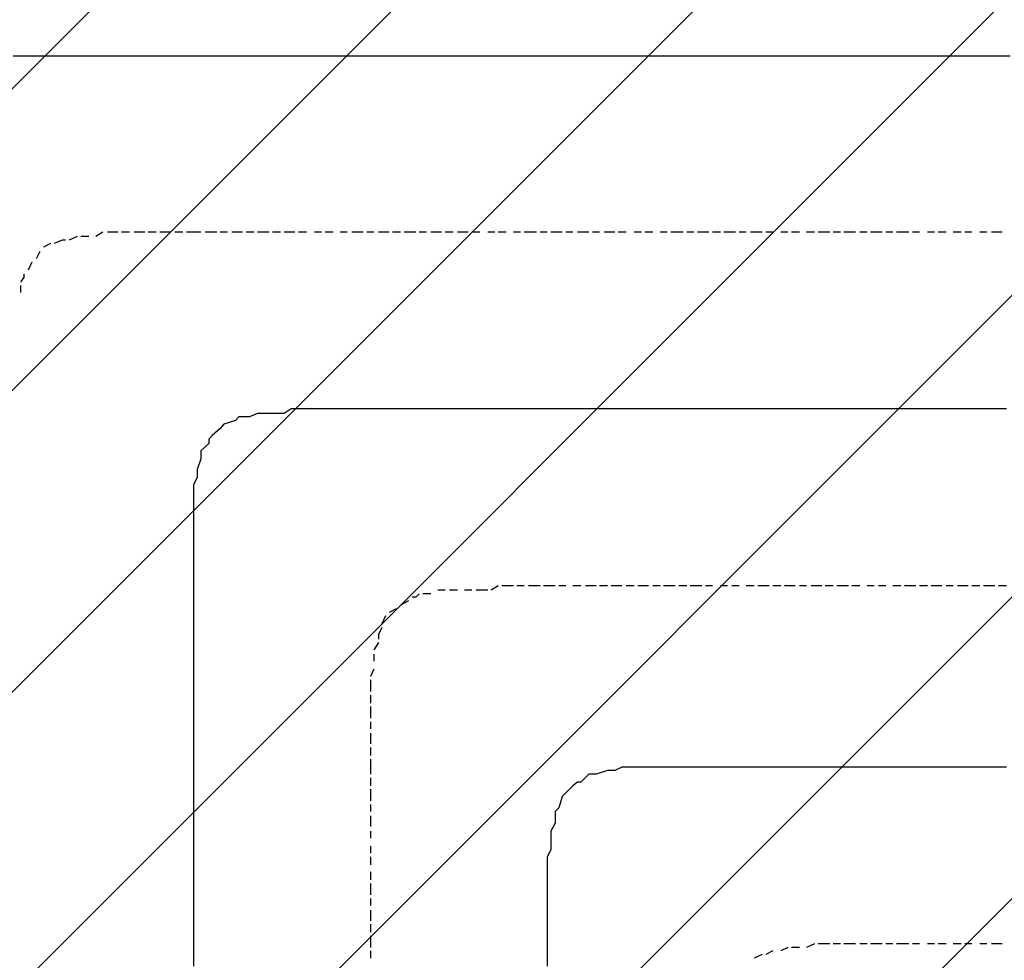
# Model space of a CAD drawing. Extents: x 997 to 109698, y 921 to 94021.
# Tile 535 of 656: x 13442 to 14550, y 54785 to 55844. Entities that reach past the tile are written whole.
import ezdxf

# ---------------------------------------------------------------- set-up
doc = ezdxf.new("R2010")
doc.units = 0
doc.header["$MEASUREMENT"] = 0
doc.layers.add('12', color=7, linetype='CONTINUOUS')
doc.layers.add('28', color=7, linetype='CONTINUOUS')

msp = doc.modelspace()

# ---------------------------------------------------------------- linework, layer by layer
at = {"layer": '12', "color": 5}
for p, q in [((13446.630503, 55802.563401), (13434.630503, 55802.563401)), ((13455.630503, 55802.563401), (13446.630503, 55802.563401)), ((13464.630503, 55802.563401), (13455.630503, 55802.563401)), ((13476.630503, 55802.563401), (13464.630503, 55802.563401)), ((13485.630503, 55802.563401), (13476.630503, 55802.563401)), ((13497.630503, 55802.563401), (13485.630503, 55802.563401)), ((13506.630503, 55802.563401), (13497.630503, 55802.563401)), ((13515.630503, 55802.563401), (13506.630503, 55802.563401)), ((13527.630503, 55802.563401), (13515.630503, 55802.563401)), ((13535.630503, 55802.563401), (13527.630503, 55802.563401)), ((13544.630503, 55802.563401), (13535.630503, 55802.563401)), ((13556.630503, 55802.563401), (13544.630503, 55802.563401)), ((13565.630503, 55802.563401), (13556.630503, 55802.563401)), ((13574.630503, 55802.563401), (13565.630503, 55802.563401)), ((13586.630503, 55802.563401), (13574.630503, 55802.563401)), ((13595.630503, 55802.563401), (13586.630503, 55802.563401)), ((13607.630503, 55802.563401), (13595.630503, 55802.563401)), ((13616.630503, 55802.563401), (13607.630503, 55802.563401)), ((13625.630503, 55802.563401), (13616.630503, 55802.563401)), ((13637.630503, 55802.563401), (13625.630503, 55802.563401)), ((13645.630503, 55802.563401), (13637.630503, 55802.563401)), ((13654.630503, 55802.563401), (13645.630503, 55802.563401)), ((13667.630503, 55802.563401), (13654.630503, 55802.563401)), ((13675.630503, 55802.563401), (13667.630503, 55802.563401)), ((13684.630503, 55802.563401), (13675.630503, 55802.563401)), ((13696.630503, 55802.563401), (13684.630503, 55802.563401)), ((13705.630503, 55802.563401), (13696.630503, 55802.563401)), ((13718.630503, 55802.563401), (13705.630503, 55802.563401)), ((13726.630503, 55802.563401), (13718.630503, 55802.563401)), ((13735.630503, 55802.563401), (13726.630503, 55802.563401)), ((13747.630503, 55802.563401), (13735.630503, 55802.563401)), ((13755.630503, 55802.563401), (13747.630503, 55802.563401)), ((13764.630503, 55802.563401), (13755.630503, 55802.563401)), ((13777.630503, 55802.563401), (13764.630503, 55802.563401)), ((13785.630503, 55802.563401), (13777.630503, 55802.563401)), ((13794.630503, 55802.563401), (13785.630503, 55802.563401)), ((13806.630503, 55802.563401), (13794.630503, 55802.563401)), ((13815.630503, 55802.563401), (13806.630503, 55802.563401)), ((13828.630503, 55802.563401), (13815.630503, 55802.563401)), ((13836.630503, 55802.563401), (13828.630503, 55802.563401)), ((13845.630503, 55802.563401), (13836.630503, 55802.563401)), ((13857.630503, 55802.563401), (13845.630503, 55802.563401)), ((13865.630503, 55802.563401), (13857.630503, 55802.563401)), ((13874.630503, 55802.563401), (13865.630503, 55802.563401)), ((13887.630503, 55802.563401), (13874.630503, 55802.563401)), ((13895.630503, 55802.563401), (13887.630503, 55802.563401)), ((13904.630503, 55802.563401), (13895.630503, 55802.563401)), ((13916.630503, 55802.563401), (13904.630503, 55802.563401)), ((13925.630503, 55802.563401), (13916.630503, 55802.563401)), ((13934.630503, 55802.563401), (13925.630503, 55802.563401)), ((13946.630503, 55802.563401), (13934.630503, 55802.563401)), ((13955.630503, 55802.563401), (13946.630503, 55802.563401)), ((13968.630503, 55802.563401), (13955.630503, 55802.563401)), ((13976.630503, 55802.563401), (13968.630503, 55802.563401)), ((13984.630503, 55802.563401), (13976.630503, 55802.563401)), ((13997.630503, 55802.563401), (13984.630503, 55802.563401)), ((14005.630503, 55802.563401), (13997.630503, 55802.563401)), ((14014.630503, 55802.563401), (14005.630503, 55802.563401)), ((14027.630503, 55802.563401), (14014.630503, 55802.563401)), ((14035.630503, 55802.563401), (14027.630503, 55802.563401)), ((14044.630503, 55802.563401), (14035.630503, 55802.563401)), ((14056.630503, 55802.563401), (14044.630503, 55802.563401)), ((14064.630503, 55802.563401), (14056.630503, 55802.563401)), ((14078.630503, 55802.563401), (14064.630503, 55802.563401)), ((14086.630503, 55802.563401), (14078.630503, 55802.563401)), ((14094.630503, 55802.563401), (14086.630503, 55802.563401)), ((14107.630503, 55802.563401), (14094.630503, 55802.563401)), ((14115.630503, 55802.563401), (14107.630503, 55802.563401)), ((14124.630503, 55802.563401), (14115.630503, 55802.563401)), ((14137.630503, 55802.563401), (14124.630503, 55802.563401)), ((14145.630503, 55802.563401), (14137.630503, 55802.563401)), ((14154.630503, 55802.563401), (14145.630503, 55802.563401)), ((14166.630503, 55802.563401), (14154.630503, 55802.563401)), ((14174.630503, 55802.563401), (14166.630503, 55802.563401)), ((14188.630503, 55802.563401), (14174.630503, 55802.563401)), ((14196.630503, 55802.563401), (14188.630503, 55802.563401)), ((14204.630503, 55802.563401), (14196.630503, 55802.563401)), ((14217.630503, 55802.563401), (14204.630503, 55802.563401)), ((14225.630503, 55802.563401), (14217.630503, 55802.563401)), ((14234.630503, 55802.563401), (14225.630503, 55802.563401)), ((14247.630503, 55802.563401), (14234.630503, 55802.563401)), ((14255.630503, 55802.563401), (14247.630503, 55802.563401)), ((14264.630503, 55802.563401), (14255.630503, 55802.563401)), ((14277.630503, 55802.563401), (14264.630503, 55802.563401)), ((14285.630503, 55802.563401), (14277.630503, 55802.563401)), ((14298.630503, 55802.563401), (14285.630503, 55802.563401)), ((14306.630503, 55802.563401), (14298.630503, 55802.563401)), ((14314.630503, 55802.563401), (14306.630503, 55802.563401)), ((14327.630503, 55802.563401), (14314.630503, 55802.563401)), ((14336.630503, 55802.563401), (14327.630503, 55802.563401)), ((14344.630503, 55802.563401), (14336.630503, 55802.563401)), ((14357.630503, 55802.563401), (14344.630503, 55802.563401)), ((14365.630503, 55802.563401), (14357.630503, 55802.563401)), ((14374.630503, 55802.563401), (14365.630503, 55802.563401)), ((14387.630503, 55802.563401), (14374.630503, 55802.563401)), ((14395.630503, 55802.563401), (14387.630503, 55802.563401)), ((14408.630503, 55802.563401), (14395.630503, 55802.563401)), ((14416.630503, 55802.563401), (14408.630503, 55802.563401)), ((14424.630503, 55802.563401), (14416.630503, 55802.563401)), ((14437.630503, 55802.563401), (14424.630503, 55802.563401)), ((14446.630503, 55802.563401), (14437.630503, 55802.563401)), ((14454.630503, 55802.563401), (14446.630503, 55802.563401)), ((14467.630503, 55802.563401), (14454.630503, 55802.563401)), ((14475.630503, 55802.563401), (14467.630503, 55802.563401)), ((14484.630503, 55802.563401), (14475.630503, 55802.563401)), ((14497.630503, 55802.563401), (14484.630503, 55802.563401)), ((14505.630503, 55802.563401), (14497.630503, 55802.563401)), ((14513.630503, 55802.563401), (14505.630503, 55802.563401)), ((14526.630503, 55802.563401), (14513.630503, 55802.563401)), ((14535.630503, 55802.563401), (14526.630503, 55802.563401)), ((14547.630503, 55802.563401), (14535.630503, 55802.563401)), ((14556.630503, 55802.563401), (14547.630503, 55802.563401)), ((13709.630503, 55400.563401), (13700.630503, 55396.563401)), ((13722.630503, 55400.563401), (13709.630503, 55400.563401)), ((13730.630503, 55400.563401), (13722.630503, 55400.563401)), ((13739.630503, 55400.563401), (13730.630503, 55400.563401)), ((13760.630503, 55405.563401), (13751.630503, 55405.563401)), ((13773.630503, 55405.563401), (13760.630503, 55405.563401)), ((13781.630503, 55405.563401), (13773.630503, 55405.563401)), ((13789.630503, 55405.563401), (13781.630503, 55405.563401)), ((13802.630503, 55405.563401), (13789.630503, 55405.563401)), ((13810.630503, 55405.563401), (13802.630503, 55405.563401)), ((13819.630503, 55405.563401), (13810.630503, 55405.563401)), ((13832.630503, 55405.563401), (13819.630503, 55405.563401)), ((13836.630503, 55405.563401), (13832.630503, 55405.563401)), ((13840.630503, 55405.563401), (13836.630503, 55405.563401)), ((13849.630503, 55405.563401), (13840.630503, 55405.563401)), ((13861.630503, 55405.563401), (13849.630503, 55405.563401)), ((13870.630503, 55405.563401), (13861.630503, 55405.563401)), ((13883.630503, 55405.563401), (13870.630503, 55405.563401)), ((13891.630503, 55405.563401), (13883.630503, 55405.563401)), ((13899.630503, 55405.563401), (13891.630503, 55405.563401)), ((13912.630503, 55405.563401), (13899.630503, 55405.563401)), ((13920.630503, 55405.563401), (13912.630503, 55405.563401)), ((13929.630503, 55405.563401), (13920.630503, 55405.563401)), ((13942.630503, 55405.563401), (13929.630503, 55405.563401)), ((13950.630503, 55405.563401), (13942.630503, 55405.563401)), ((13959.630503, 55405.563401), (13950.630503, 55405.563401)), ((13972.630503, 55405.563401), (13959.630503, 55405.563401)), ((13980.630503, 55405.563401), (13972.630503, 55405.563401)), ((13989.630503, 55405.563401), (13980.630503, 55405.563401)), ((14001.630503, 55405.563401), (13989.630503, 55405.563401)), ((14009.630503, 55405.563401), (14001.630503, 55405.563401)), ((14023.630503, 55405.563401), (14009.630503, 55405.563401)), ((14031.630503, 55405.563401), (14023.630503, 55405.563401)), ((14039.630503, 55405.563401), (14031.630503, 55405.563401)), ((14052.630503, 55405.563401), (14039.630503, 55405.563401)), ((14060.630503, 55405.563401), (14052.630503, 55405.563401)), ((14069.630503, 55405.563401), (14060.630503, 55405.563401)), ((14082.630503, 55405.563401), (14069.630503, 55405.563401)), ((14090.630503, 55405.563401), (14082.630503, 55405.563401)), ((14099.630503, 55405.563401), (14090.630503, 55405.563401)), ((14111.630503, 55405.563401), (14099.630503, 55405.563401)), ((14119.630503, 55405.563401), (14111.630503, 55405.563401)), ((14133.630503, 55405.563401), (14119.630503, 55405.563401)), ((14141.630503, 55405.563401), (14133.630503, 55405.563401)), ((14149.630503, 55405.563401), (14141.630503, 55405.563401)), ((14162.630503, 55405.563401), (14149.630503, 55405.563401)), ((14170.630503, 55405.563401), (14162.630503, 55405.563401)), ((14179.630503, 55405.563401), (14170.630503, 55405.563401)), ((14192.630503, 55405.563401), (14179.630503, 55405.563401)), ((14200.630503, 55405.563401), (14192.630503, 55405.563401)), ((14209.630503, 55405.563401), (14200.630503, 55405.563401)), ((14221.630503, 55405.563401), (14209.630503, 55405.563401)), ((14230.630503, 55405.563401), (14221.630503, 55405.563401)), ((14243.630503, 55405.563401), (14230.630503, 55405.563401)), ((14251.630503, 55405.563401), (14243.630503, 55405.563401)), ((14259.630503, 55405.563401), (14251.630503, 55405.563401)), ((14272.630503, 55405.563401), (14259.630503, 55405.563401)), ((14281.630503, 55405.563401), (14272.630503, 55405.563401)), ((14289.630503, 55405.563401), (14281.630503, 55405.563401)), ((14302.630503, 55405.563401), (14289.630503, 55405.563401)), ((14310.630503, 55405.563401), (14302.630503, 55405.563401)), ((14319.630503, 55405.563401), (14310.630503, 55405.563401)), ((14332.630503, 55405.563401), (14319.630503, 55405.563401)), ((14340.630503, 55405.563401), (14332.630503, 55405.563401)), ((14353.630503, 55405.563401), (14340.630503, 55405.563401)), ((14361.630503, 55405.563401), (14353.630503, 55405.563401)), ((14369.630503, 55405.563401), (14361.630503, 55405.563401)), ((14382.630503, 55405.563401), (14369.630503, 55405.563401)), ((14391.630503, 55405.563401), (14382.630503, 55405.563401)), ((14399.630503, 55405.563401), (14391.630503, 55405.563401)), ((14412.630503, 55405.563401), (14399.630503, 55405.563401)), ((14420.630503, 55405.563401), (14412.630503, 55405.563401)), ((14428.630503, 55405.563401), (14420.630503, 55405.563401)), ((14442.630503, 55405.563401), (14428.630503, 55405.563401)), ((14450.630503, 55405.563401), (14442.630503, 55405.563401)), ((14463.630503, 55405.563401), (14450.630503, 55405.563401)), ((14471.630503, 55405.563401), (14463.630503, 55405.563401)), ((14479.630503, 55405.563401), (14471.630503, 55405.563401)), ((14492.630503, 55405.563401), (14479.630503, 55405.563401)), ((14501.630503, 55405.563401), (14492.630503, 55405.563401)), ((14509.630503, 55405.563401), (14501.630503, 55405.563401)), ((14522.630503, 55405.563401), (14509.630503, 55405.563401)), ((14530.630503, 55405.563401), (14522.630503, 55405.563401)), ((14539.630503, 55405.563401), (14530.630503, 55405.563401)), ((14552.630503, 55405.563401), (14539.630503, 55405.563401)), ((13684.630503, 55392.563401), (13671.630503, 55388.563401)), ((13700.630503, 55396.563401), (13692.630503, 55396.563401)), ((13667.630503, 55383.563401), (13658.630503, 55375.563401)), ((13671.630503, 55388.563401), (13667.630503, 55383.563401)), ((13654.630503, 55366.563401), (13645.630503, 55358.563401)), ((13645.630503, 55358.563401), (13645.630503, 55349.563401)), ((13645.630503, 55349.563401), (13641.630503, 55337.563401)), ((13641.630503, 55337.563401), (13641.630503, 55328.563401)), ((13641.630503, 55328.563401), (13637.630503, 55320.563401)), ((13637.630503, 55320.563401), (13637.630503, 55307.563401)), ((13637.630503, 55307.563401), (13637.630503, 55299.563401)), ((13637.630503, 55299.563401), (13637.630503, 55290.563401)), ((13637.630503, 55290.563401), (13637.630503, 55278.563401)), ((13637.630503, 55278.563401), (13637.630503, 55269.563401)), ((13637.630503, 55269.563401), (13637.630503, 55261.563401)), ((13637.630503, 55261.563401), (13637.630503, 55248.563401)), ((13637.630503, 55248.563401), (13637.630503, 55239.563401)), ((13637.630503, 55239.563401), (13637.630503, 55231.563401)), ((13637.630503, 55231.563401), (13637.630503, 55218.563401)), ((13637.630503, 55218.563401), (13637.630503, 55210.563401)), ((13637.630503, 55210.563401), (13637.630503, 55206.563401)), ((13637.630503, 55206.563401), (13637.630503, 55197.563401)), ((13637.630503, 55197.563401), (13637.630503, 55189.563401)), ((13637.630503, 55189.563401), (13637.630503, 55176.563401)), ((13637.630503, 55176.563401), (13637.630503, 55167.563401)), ((13637.630503, 55167.563401), (13637.630503, 55159.563401)), ((13637.630503, 55159.563401), (13637.630503, 55146.563401)), ((13637.630503, 55146.563401), (13637.630503, 55138.563401)), ((13637.630503, 55138.563401), (13637.630503, 55129.563401)), ((13637.630503, 55129.563401), (13637.630503, 55117.563401)), ((13637.630503, 55117.563401), (13637.630503, 55108.563401)), ((13637.630503, 55108.563401), (13637.630503, 55100.563401)), ((13637.630503, 55100.563401), (13637.630503, 55087.563401)), ((13637.630503, 55087.563401), (13637.630503, 55079.563401)), ((13637.630503, 55079.563401), (13637.630503, 55066.563401)), ((13637.630503, 55066.563401), (13637.630503, 55057.563401)), ((13637.630503, 55057.563401), (13637.630503, 55049.563401)), ((13637.630503, 55049.563401), (13637.630503, 55036.563401)), ((13637.630503, 55036.563401), (13637.630503, 55028.563401)), ((13637.630503, 55028.563401), (13637.630503, 55019.563401)), ((13637.630503, 55019.563401), (13637.630503, 55007.563401)), ((13637.630503, 55007.563401), (13637.630503, 54998.563401)), ((14119.630503, 55002.563401), (14111.630503, 54998.563401)), ((14133.630503, 55002.563401), (14119.630503, 55002.563401)), ((14141.630503, 55002.563401), (14133.630503, 55002.563401)), ((14149.630503, 55002.563401), (14141.630503, 55002.563401)), ((14162.630503, 55002.563401), (14149.630503, 55002.563401)), ((14170.630503, 55002.563401), (14162.630503, 55002.563401)), ((14179.630503, 55002.563401), (14170.630503, 55002.563401)), ((14192.630503, 55002.563401), (14179.630503, 55002.563401)), ((14200.630503, 55002.563401), (14192.630503, 55002.563401)), ((14209.630503, 55002.563401), (14200.630503, 55002.563401)), ((14221.630503, 55002.563401), (14209.630503, 55002.563401)), ((14230.630503, 55002.563401), (14221.630503, 55002.563401)), ((14234.630503, 55002.563401), (14230.630503, 55002.563401)), ((14243.630503, 55002.563401), (14234.630503, 55002.563401)), ((14251.630503, 55002.563401), (14243.630503, 55002.563401)), ((14259.630503, 55002.563401), (14251.630503, 55002.563401)), ((14272.630503, 55002.563401), (14259.630503, 55002.563401)), ((14281.630503, 55002.563401), (14272.630503, 55002.563401)), ((14289.630503, 55002.563401), (14281.630503, 55002.563401)), ((14302.630503, 55002.563401), (14289.630503, 55002.563401)), ((14310.630503, 55002.563401), (14302.630503, 55002.563401)), ((14319.630503, 55002.563401), (14310.630503, 55002.563401)), ((14332.630503, 55002.563401), (14319.630503, 55002.563401)), ((14340.630503, 55002.563401), (14332.630503, 55002.563401)), ((14353.630503, 55002.563401), (14340.630503, 55002.563401)), ((14361.630503, 55002.563401), (14353.630503, 55002.563401)), ((14369.630503, 55002.563401), (14361.630503, 55002.563401)), ((14382.630503, 55002.563401), (14369.630503, 55002.563401)), ((14391.630503, 55002.563401), (14382.630503, 55002.563401)), ((14399.630503, 55002.563401), (14391.630503, 55002.563401)), ((14412.630503, 55002.563401), (14399.630503, 55002.563401)), ((14420.630503, 55002.563401), (14412.630503, 55002.563401)), ((14428.630503, 55002.563401), (14420.630503, 55002.563401)), ((14442.630503, 55002.563401), (14428.630503, 55002.563401)), ((14450.630503, 55002.563401), (14442.630503, 55002.563401)), ((14463.630503, 55002.563401), (14450.630503, 55002.563401)), ((14471.630503, 55002.563401), (14463.630503, 55002.563401)), ((14479.630503, 55002.563401), (14471.630503, 55002.563401)), ((14492.630503, 55002.563401), (14479.630503, 55002.563401)), ((14501.630503, 55002.563401), (14492.630503, 55002.563401)), ((14509.630503, 55002.563401), (14501.630503, 55002.563401)), ((14522.630503, 55002.563401), (14509.630503, 55002.563401)), ((14530.630503, 55002.563401), (14522.630503, 55002.563401)), ((14539.630503, 55002.563401), (14530.630503, 55002.563401)), ((14552.630503, 55002.563401), (14539.630503, 55002.563401)), ((13637.630503, 54998.563401), (13637.630503, 54990.563401)), ((13637.630503, 54990.563401), (13637.630503, 54977.563401)), ((14082.630503, 54994.563401), (14073.630503, 54985.563401)), ((14090.630503, 54994.563401), (14082.630503, 54994.563401)), ((14103.630503, 54998.563401), (14090.630503, 54994.563401)), ((14111.630503, 54998.563401), (14103.630503, 54998.563401)), ((14064.630503, 54981.563401), (14056.630503, 54973.563401)), ((13637.630503, 54977.563401), (13637.630503, 54969.563401)), ((13637.630503, 54969.563401), (13637.630503, 54960.563401)), ((14052.630503, 54969.563401), (14048.630503, 54956.563401)), ((14056.630503, 54973.563401), (14052.630503, 54969.563401)), ((13637.630503, 54960.563401), (13637.630503, 54947.563401)), ((13637.630503, 54947.563401), (13637.630503, 54939.563401)), ((14044.630503, 54947.563401), (14044.630503, 54939.563401)), ((13637.630503, 54939.563401), (13637.630503, 54926.563401)), ((14044.630503, 54939.563401), (14039.630503, 54930.563401)), ((13637.630503, 54926.563401), (13637.630503, 54918.563401)), ((14039.630503, 54930.563401), (14039.630503, 54918.563401)), ((13637.630503, 54918.563401), (13637.630503, 54909.563401)), ((14039.630503, 54918.563401), (14039.630503, 54909.563401)), ((13637.630503, 54909.563401), (13637.630503, 54897.563401)), ((14039.630503, 54909.563401), (14035.630503, 54901.563401)), ((14035.630503, 54901.563401), (14035.630503, 54888.563401)), ((13637.630503, 54897.563401), (13637.630503, 54888.563401)), ((13637.630503, 54888.563401), (13637.630503, 54880.563401)), ((13637.630503, 54880.563401), (13637.630503, 54867.563401)), ((14035.630503, 54888.563401), (14035.630503, 54880.563401)), ((14035.630503, 54880.563401), (14035.630503, 54871.563401)), ((14035.630503, 54871.563401), (14035.630503, 54858.563401)), ((13637.630503, 54867.563401), (13637.630503, 54858.563401)), ((13637.630503, 54858.563401), (13637.630503, 54850.563401)), ((14035.630503, 54858.563401), (14035.630503, 54850.563401)), ((13637.630503, 54850.563401), (13637.630503, 54837.563401)), ((14035.630503, 54850.563401), (14035.630503, 54837.563401)), ((13637.630503, 54837.563401), (13637.630503, 54829.563401)), ((14035.630503, 54837.563401), (14035.630503, 54829.563401)), ((13637.630503, 54829.563401), (13637.630503, 54816.563401)), ((14035.630503, 54829.563401), (14035.630503, 54820.563401)), ((13637.630503, 54816.563401), (13637.630503, 54808.563401)), ((14035.630503, 54820.563401), (14035.630503, 54808.563401)), ((13637.630503, 54808.563401), (13637.630503, 54799.563401)), ((14035.630503, 54808.563401), (14035.630503, 54803.563401)), ((14035.630503, 54803.563401), (14035.630503, 54799.563401)), ((13637.630503, 54799.563401), (13637.630503, 54787.563401)), ((14035.630503, 54799.563401), (14035.630503, 54787.563401)), ((13637.630503, 54787.563401), (13637.630503, 54778.563401)), ((14035.630503, 54787.563401), (14035.630503, 54778.563401))]:
    msp.add_line(p, q, dxfattribs=at)
at = {"layer": '12', "color": 1}
for p, q in [((13535.630503, 55604.563401), (13527.630503, 55599.563401)), ((13552.630503, 55604.563401), (13540.630503, 55604.563401)), ((13565.630503, 55604.563401), (13556.630503, 55604.563401)), ((13582.630503, 55604.563401), (13570.630503, 55604.563401)), ((13595.630503, 55604.563401), (13586.630503, 55604.563401)), ((13611.630503, 55604.563401), (13599.630503, 55604.563401)), ((13625.630503, 55604.563401), (13616.630503, 55604.563401)), ((13637.630503, 55604.563401), (13629.630503, 55604.563401)), ((13645.630503, 55604.563401), (13637.630503, 55604.563401)), ((13663.630503, 55604.563401), (13650.630503, 55604.563401)), ((13675.630503, 55604.563401), (13667.630503, 55604.563401)), ((13692.630503, 55604.563401), (13680.630503, 55604.563401)), ((13705.630503, 55604.563401), (13696.630503, 55604.563401)), ((13722.630503, 55604.563401), (13709.630503, 55604.563401)), ((13735.630503, 55604.563401), (13726.630503, 55604.563401)), ((13751.630503, 55604.563401), (13739.630503, 55604.563401)), ((13764.630503, 55604.563401), (13755.630503, 55604.563401)), ((13781.630503, 55604.563401), (13773.630503, 55604.563401)), ((13794.630503, 55604.563401), (13785.630503, 55604.563401)), ((13810.630503, 55604.563401), (13802.630503, 55604.563401)), ((13828.630503, 55604.563401), (13815.630503, 55604.563401)), ((13840.630503, 55604.563401), (13832.630503, 55604.563401)), ((13857.630503, 55604.563401), (13845.630503, 55604.563401)), ((13870.630503, 55604.563401), (13861.630503, 55604.563401)), ((13887.630503, 55604.563401), (13874.630503, 55604.563401)), ((13899.630503, 55604.563401), (13891.630503, 55604.563401)), ((13916.630503, 55604.563401), (13904.630503, 55604.563401)), ((13929.630503, 55604.563401), (13920.630503, 55604.563401)), ((13946.630503, 55604.563401), (13934.630503, 55604.563401)), ((13959.630503, 55604.563401), (13950.630503, 55604.563401)), ((13976.630503, 55604.563401), (13968.630503, 55604.563401)), ((13989.630503, 55604.563401), (13980.630503, 55604.563401)), ((14005.630503, 55604.563401), (13997.630503, 55604.563401)), ((14023.630503, 55604.563401), (14009.630503, 55604.563401)), ((14035.630503, 55604.563401), (14027.630503, 55604.563401)), ((14052.630503, 55604.563401), (14039.630503, 55604.563401)), ((14064.630503, 55604.563401), (14056.630503, 55604.563401)), ((14082.630503, 55604.563401), (14069.630503, 55604.563401)), ((14094.630503, 55604.563401), (14086.630503, 55604.563401)), ((14111.630503, 55604.563401), (14099.630503, 55604.563401)), ((14124.630503, 55604.563401), (14115.630503, 55604.563401)), ((14141.630503, 55604.563401), (14133.630503, 55604.563401)), ((14154.630503, 55604.563401), (14145.630503, 55604.563401)), ((14170.630503, 55604.563401), (14162.630503, 55604.563401)), ((14188.630503, 55604.563401), (14174.630503, 55604.563401)), ((14200.630503, 55604.563401), (14192.630503, 55604.563401)), ((14217.630503, 55604.563401), (14204.630503, 55604.563401)), ((14230.630503, 55604.563401), (14221.630503, 55604.563401)), ((14247.630503, 55604.563401), (14234.630503, 55604.563401)), ((14259.630503, 55604.563401), (14251.630503, 55604.563401)), ((14277.630503, 55604.563401), (14264.630503, 55604.563401)), ((14289.630503, 55604.563401), (14281.630503, 55604.563401)), ((14306.630503, 55604.563401), (14298.630503, 55604.563401)), ((14319.630503, 55604.563401), (14310.630503, 55604.563401)), ((14336.630503, 55604.563401), (14327.630503, 55604.563401)), ((14353.630503, 55604.563401), (14340.630503, 55604.563401)), ((14365.630503, 55604.563401), (14357.630503, 55604.563401)), ((14382.630503, 55604.563401), (14369.630503, 55604.563401)), ((14395.630503, 55604.563401), (14387.630503, 55604.563401)), ((14412.630503, 55604.563401), (14399.630503, 55604.563401)), ((14424.630503, 55604.563401), (14416.630503, 55604.563401)), ((14442.630503, 55604.563401), (14428.630503, 55604.563401)), ((14454.630503, 55604.563401), (14446.630503, 55604.563401)), ((14471.630503, 55604.563401), (14463.630503, 55604.563401)), ((14484.630503, 55604.563401), (14475.630503, 55604.563401)), ((14501.630503, 55604.563401), (14492.630503, 55604.563401)), ((14513.630503, 55604.563401), (14505.630503, 55604.563401)), ((14530.630503, 55604.563401), (14522.630503, 55604.563401)), ((14547.630503, 55604.563401), (14535.630503, 55604.563401)), ((13476.630503, 55591.563401), (13468.630503, 55587.563401)), ((13506.630503, 55599.563401), (13497.630503, 55595.563401)), ((13519.630503, 55599.563401), (13510.630503, 55599.563401)), ((13464.630503, 55582.563401), (13460.630503, 55574.563401)), ((13455.630503, 55570.563401), (13451.630503, 55561.563401)), ((13442.630503, 55544.563401), (13442.630503, 55536.563401)), ((13920.630503, 55201.563401), (13912.630503, 55201.563401)), ((13934.630503, 55201.563401), (13925.630503, 55201.563401)), ((13950.630503, 55201.563401), (13942.630503, 55201.563401)), ((13968.630503, 55201.563401), (13955.630503, 55201.563401)), ((13980.630503, 55206.563401), (13972.630503, 55201.563401)), ((13997.630503, 55206.563401), (13984.630503, 55206.563401)), ((14009.630503, 55206.563401), (14001.630503, 55206.563401)), ((14027.630503, 55206.563401), (14014.630503, 55206.563401)), ((14035.630503, 55206.563401), (14031.630503, 55206.563401)), ((14044.630503, 55206.563401), (14035.630503, 55206.563401)), ((14056.630503, 55206.563401), (14048.630503, 55206.563401)), ((14073.630503, 55206.563401), (14064.630503, 55206.563401)), ((14090.630503, 55206.563401), (14078.630503, 55206.563401)), ((14103.630503, 55206.563401), (14094.630503, 55206.563401)), ((14119.630503, 55206.563401), (14107.630503, 55206.563401)), ((14133.630503, 55206.563401), (14124.630503, 55206.563401)), ((14149.630503, 55206.563401), (14137.630503, 55206.563401)), ((14162.630503, 55206.563401), (14154.630503, 55206.563401)), ((14179.630503, 55206.563401), (14166.630503, 55206.563401)), ((14192.630503, 55206.563401), (14183.630503, 55206.563401)), ((14209.630503, 55206.563401), (14196.630503, 55206.563401)), ((14221.630503, 55206.563401), (14213.630503, 55206.563401)), ((14238.630503, 55206.563401), (14230.630503, 55206.563401)), ((14251.630503, 55206.563401), (14243.630503, 55206.563401)), ((14268.630503, 55206.563401), (14259.630503, 55206.563401)), ((14285.630503, 55206.563401), (14272.630503, 55206.563401)), ((14298.630503, 55206.563401), (14289.630503, 55206.563401)), ((14314.630503, 55206.563401), (14302.630503, 55206.563401)), ((14327.630503, 55206.563401), (14319.630503, 55206.563401)), ((14344.630503, 55206.563401), (14332.630503, 55206.563401)), ((14357.630503, 55206.563401), (14348.630503, 55206.563401)), ((14374.630503, 55206.563401), (14361.630503, 55206.563401)), ((14387.630503, 55206.563401), (14378.630503, 55206.563401)), ((14403.630503, 55206.563401), (14395.630503, 55206.563401)), ((14416.630503, 55206.563401), (14408.630503, 55206.563401)), ((14433.630503, 55206.563401), (14424.630503, 55206.563401)), ((14450.630503, 55206.563401), (14437.630503, 55206.563401)), ((14463.630503, 55206.563401), (14454.630503, 55206.563401)), ((14479.630503, 55206.563401), (14467.630503, 55206.563401)), ((14492.630503, 55206.563401), (14484.630503, 55206.563401)), ((14509.630503, 55206.563401), (14497.630503, 55206.563401)), ((14522.630503, 55206.563401), (14513.630503, 55206.563401)), ((14539.630503, 55206.563401), (14526.630503, 55206.563401)), ((14552.630503, 55206.563401), (14543.630503, 55206.563401)), ((13904.630503, 55197.563401), (13895.630503, 55197.563401)), ((13865.630503, 55180.563401), (13857.630503, 55176.563401)), ((13879.630503, 55189.563401), (13870.630503, 55184.563401)), ((13853.630503, 55172.563401), (13849.630503, 55163.563401)), ((13845.630503, 55142.563401), (13840.630503, 55134.563401)), ((13840.630503, 55129.563401), (13840.630503, 55121.563401)), ((13840.630503, 55112.563401), (13836.630503, 55104.563401)), ((13836.630503, 55100.563401), (13836.630503, 55087.563401)), ((13836.630503, 55083.563401), (13836.630503, 55074.563401)), ((13836.630503, 55070.563401), (13836.630503, 55057.563401)), ((13836.630503, 55053.563401), (13836.630503, 55045.563401)), ((13836.630503, 55040.563401), (13836.630503, 55028.563401)), ((13836.630503, 55024.563401), (13836.630503, 55015.563401)), ((13836.630503, 55011.563401), (13836.630503, 55002.563401)), ((13836.630503, 55002.563401), (13836.630503, 54994.563401)), ((13836.630503, 54990.563401), (13836.630503, 54981.563401)), ((13836.630503, 54977.563401), (13836.630503, 54964.563401)), ((13836.630503, 54960.563401), (13836.630503, 54952.563401)), ((13836.630503, 54947.563401), (13836.630503, 54935.563401)), ((13836.630503, 54930.563401), (13836.630503, 54922.563401)), ((13836.630503, 54913.563401), (13836.630503, 54905.563401)), ((13836.630503, 54901.563401), (13836.630503, 54892.563401)), ((13836.630503, 54884.563401), (13836.630503, 54875.563401)), ((13836.630503, 54871.563401), (13836.630503, 54858.563401)), ((13836.630503, 54854.563401), (13836.630503, 54846.563401)), ((13836.630503, 54841.563401), (13836.630503, 54829.563401)), ((13836.630503, 54825.563401), (13836.630503, 54816.563401)), ((13836.630503, 54812.563401), (13836.630503, 54799.563401)), ((14336.630503, 54803.563401), (14327.630503, 54799.563401)), ((14353.630503, 54803.563401), (14340.630503, 54803.563401)), ((14365.630503, 54803.563401), (14357.630503, 54803.563401)), ((14382.630503, 54803.563401), (14369.630503, 54803.563401)), ((14395.630503, 54803.563401), (14387.630503, 54803.563401)), ((14412.630503, 54803.563401), (14399.630503, 54803.563401)), ((14424.630503, 54803.563401), (14416.630503, 54803.563401)), ((14437.630503, 54803.563401), (14428.630503, 54803.563401)), ((14442.630503, 54803.563401), (14437.630503, 54803.563401)), ((14454.630503, 54803.563401), (14446.630503, 54803.563401)), ((14471.630503, 54803.563401), (14463.630503, 54803.563401)), ((14484.630503, 54803.563401), (14475.630503, 54803.563401)), ((14501.630503, 54803.563401), (14492.630503, 54803.563401)), ((14513.630503, 54803.563401), (14505.630503, 54803.563401)), ((14530.630503, 54803.563401), (14522.630503, 54803.563401)), ((14547.630503, 54803.563401), (14535.630503, 54803.563401)), ((13836.630503, 54795.563401), (13836.630503, 54787.563401)), ((14277.630503, 54791.563401), (14268.630503, 54787.563401)), ((14289.630503, 54795.563401), (14281.630503, 54791.563401)), ((14306.630503, 54799.563401), (14298.630503, 54795.563401)), ((14319.630503, 54799.563401), (14310.630503, 54799.563401))]:
    msp.add_line(p, q, dxfattribs=at)
for points in [[(13493.630503, 55595.563401), (13489.630503, 55595.563401), (13480.630503, 55591.563401)], [(13446.630503, 55557.563401), (13446.630503, 55553.563401), (13442.630503, 55548.563401)], [(13891.630503, 55197.563401), (13887.630503, 55193.563401), (13883.630503, 55193.563401)], [(13849.630503, 55159.563401), (13845.630503, 55151.563401), (13845.630503, 55146.563401)]]:
    msp.add_lwpolyline(points, dxfattribs=at)
at = {"layer": '12', "color": 5}
for points in [[(13751.630503, 55405.563401), (13747.630503, 55405.563401), (13739.630503, 55400.563401)], [(13692.630503, 55396.563401), (13688.630503, 55396.563401), (13684.630503, 55392.563401)], [(13658.630503, 55375.563401), (13654.630503, 55371.563401), (13654.630503, 55366.563401)], [(14073.630503, 54985.563401), (14069.630503, 54985.563401), (14064.630503, 54981.563401)], [(14048.630503, 54956.563401), (14044.630503, 54952.563401), (14044.630503, 54947.563401)]]:
    msp.add_lwpolyline(points, dxfattribs=at)
at = {"layer": '28', "color": 2}
for p, q in [((16353.586314, 58685.955237), (6572.636205, 48905.005128)), ((16692.997569, 58685.955237), (6572.636205, 48565.593874)), ((17032.408824, 58685.955237), (6572.636205, 48226.182619)), ((17371.820079, 58685.955237), (6572.636205, 47886.771364)), ((17711.231334, 58685.955237), (6572.636205, 47547.360109)), ((18050.642589, 58685.955237), (6572.636205, 47207.948854)), ((18390.053844, 58685.955237), (6572.636205, 46868.537599))]:
    msp.add_line(p, q, dxfattribs=at)

doc.saveas('drawing.dxf')
